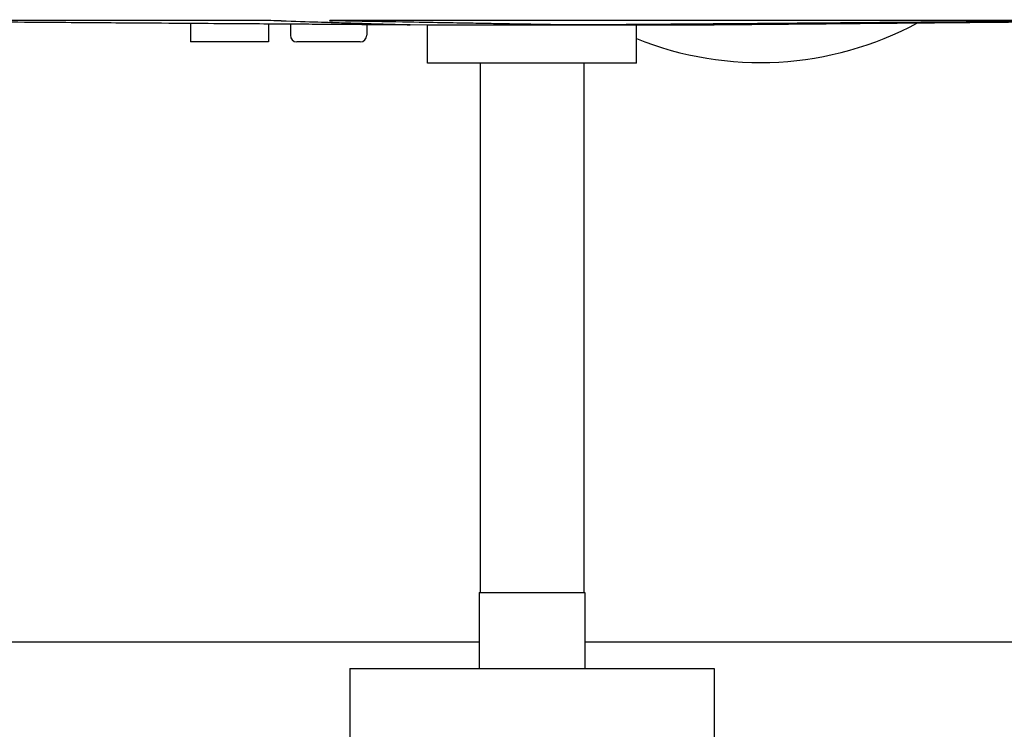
# Model space of a CAD drawing. Header units: inches. Extents: x 24 to 1128, y -69 to 748.
# Tile 476 of 656: x 605 to 616, y 376 to 385. Entities that reach past the tile are written whole.
import ezdxf

# ---------------------------------------------------------------- set-up
doc = ezdxf.new("R2010")
doc.units = ezdxf.units.IN
doc.header["$LTSCALE"] = 32
doc.header["$MEASUREMENT"] = 0
doc.layers.add('Visible (ANSI)', color=7, linetype='Continuous', lineweight=30)

msp = doc.modelspace()

# ---------------------------------------------------------------- linework, layer by layer
at = {"layer": 'Visible (ANSI)'}
for p, q in [((609.52063, 384.79886), (600.12846, 384.86588)), ((607.06967, 384.85673), (601.45119, 384.85673)), ((606.66063, 384.81927), (606.66063, 384.59867)), ((607.60063, 384.81256), (607.60063, 384.59867)), ((607.86437, 384.81068), (607.86437, 384.67741)), ((617.81657, 384.85673), (608.72568, 384.85673)), ((608.78563, 384.80411), (608.78563, 384.67741)), ((612.04063, 384.79886), (609.52063, 384.79886)), ((609.52063, 384.33987), (609.52063, 384.79886)), ((612.04063, 384.79886), (612.72184, 384.80372)), ((612.04063, 384.33987), (612.04063, 384.79886)), ((607.60063, 384.59867), (606.66063, 384.59867)), ((608.70689, 384.59867), (607.94311, 384.59867)), ((612.04063, 384.33987), (609.52063, 384.33987)), ((610.15563, 384.33987), (610.15563, 377.95687)), ((611.40563, 384.33987), (611.40563, 377.95687)), ((610.14463, 377.95687), (611.41663, 377.95687)), ((610.14463, 377.95687), (610.14463, 377.04017)), ((611.41663, 377.95687), (611.41663, 377.04017)), ((610.14463, 377.35867), (602.56363, 377.35867)), ((621.06363, 377.35867), (611.41663, 377.35867)), ((608.58178, 377.04017), (612.97949, 377.04017)), ((608.58178, 377.04017), (608.58178, 376.21317)), ((612.97949, 377.04017), (612.97949, 376.21317))]:
    msp.add_line(p, q, dxfattribs=at)
for centre, radius, start, end in [((613.53563, 388.34867), 4, 248.052924, 298.334635), ((607.94311, 384.67741), 0.07874, 180, 270), ((608.70689, 384.67741), 0.07874, 270, 0)]:
    msp.add_arc(centre, radius, start, end, dxfattribs=at)
for points, weights in [([(608.82649, 384.80529), (607.47816, 384.81363), (601.99261, 384.85262)], [3.22913550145, 2.37560125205, 1.06245079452]), ([(607.75488, 384.85262), (608.99358, 384.81363), (609.29804, 384.80529)], [1.05826131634, 2.36623373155, 3.21640230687]), ([(611.0555, 384.80529), (610.52665, 384.81363), (608.37508, 384.85262)], [3.21640230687, 2.36623373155, 1.05826131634]), ([(617.69864, 384.85262), (612.97864, 384.81363), (611.81848, 384.80529)], [1.05826131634, 2.36623373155, 3.21640230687]), ([(612.90465, 384.80529), (613.92613, 384.81363), (618.08195, 384.85262)], [3.21640230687, 2.36623373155, 1.05826131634])]:
    msp.add_rational_spline(points, weights, degree=2, dxfattribs=at)
for points, knots in [([(607.75488, 384.85262), (607.75009, 384.85277), (607.7442, 384.85292), (607.73724, 384.85306), (607.71486, 384.85353), (607.67836, 384.85402), (607.58352, 384.85493), (607.52519, 384.85534), (607.4055, 384.85599), (607.3365, 384.85627), (607.19849, 384.85664), (607.12949, 384.85673), (607.06967, 384.85673)], [-0.15423018, -0.15423018, -0.15423018, -0.15423018, 0, 0, 0, 0.49642611, 0.49642611, 0.99285222, 0.99285222, 1.489271, 1.489271, 1.98568979, 1.98568979, 1.98568979, 1.98568979]), ([(608.72568, 384.85673), (608.66212, 384.85673), (608.59745, 384.85664), (608.48577, 384.85627), (608.43876, 384.85599), (608.3722, 384.85534), (608.34841, 384.85493), (608.33061, 384.85402), (608.33662, 384.85353), (608.36001, 384.85292), (608.36694, 384.85277), (608.37508, 384.85262)], [1.98568979, 1.98568979, 1.98568979, 1.98568979, 2.48210857, 2.48210857, 2.97852735, 2.97852735, 3.47495346, 3.47495346, 3.97137957, 3.97137957, 4.12560975, 4.12560975, 4.12560975, 4.12560975]), ([(609.29804, 384.80529), (609.30531, 384.8051), (609.30955, 384.80491), (609.31382, 384.80445), (609.30702, 384.80418), (609.272, 384.80381), (609.24378, 384.80372), (609.17654, 384.80372), (609.13245, 384.80381), (609.03156, 384.80418), (608.97477, 384.80445), (608.89009, 384.80491), (608.85868, 384.8051), (608.82649, 384.80529)], [0.63873151, 0.63873151, 0.63873151, 0.63873151, 0.87159914, 0.87159914, 1.30738491, 1.30738491, 1.74317067, 1.74317067, 2.17895643, 2.17895643, 2.61474219, 2.61474219, 2.84760983, 2.84760983, 2.84760983, 2.84760983]), ([(611.81848, 384.80529), (611.79078, 384.8051), (611.76199, 384.80491), (611.67996, 384.80445), (611.61896, 384.80418), (611.49643, 384.80381), (611.43489, 384.80372), (611.32611, 384.80372), (611.27063, 384.80381), (611.17326, 384.80418), (611.13136, 384.80445), (611.0833, 384.80491), (611.06812, 384.8051), (611.0555, 384.80529)], [0.63873151, 0.63873151, 0.63873151, 0.63873151, 0.87159914, 0.87159914, 1.30738491, 1.30738491, 1.74317067, 1.74317067, 2.17895643, 2.17895643, 2.61474219, 2.61474219, 2.84760983, 2.84760983, 2.84760983, 2.84760983]), ([(612.72184, 384.80372), (612.72184, 384.80372), (612.73166, 384.80381), (612.77236, 384.80418), (612.80326, 384.80445), (612.85823, 384.80491), (612.88026, 384.8051), (612.90465, 384.80529)], [1.74317067, 1.74317067, 1.74317067, 1.74317067, 2.17895643, 2.17895643, 2.61474219, 2.61474219, 2.84760983, 2.84760983, 2.84760983, 2.84760983])]:
    msp.add_open_spline(points, degree=3, knots=knots, dxfattribs=at)

doc.saveas('drawing.dxf')
